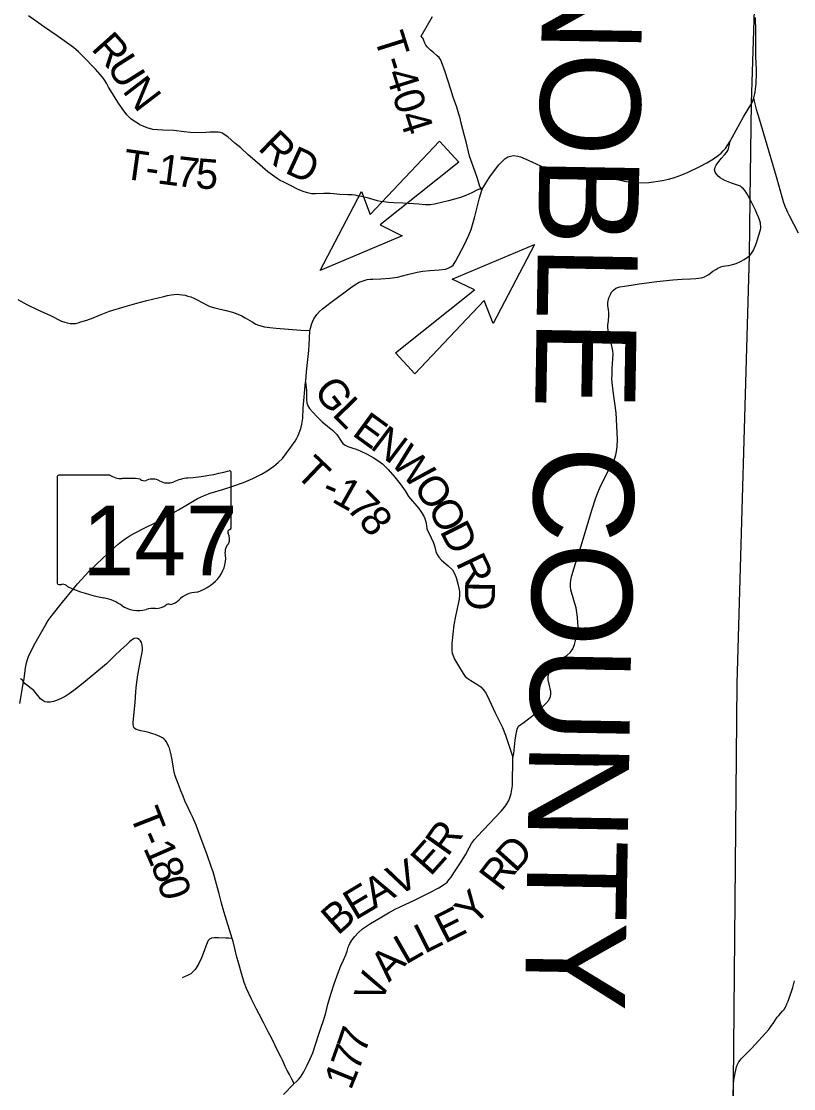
# Model space of a CAD drawing. Extents: x 0 to 191, y 0 to 55.
# Drawn here: x 24.802 to 26.995, y 13.589 to 16.621 of the extents above; entities that cross this region are included whole.
import ezdxf

# ---------------------------------------------------------------- set-up
doc = ezdxf.new("R2010")
doc.units = 0
for name, color, linetype in [('GM_X_County_Road', 7, 'Continuous'), ('GM_X_County_Text', 7, 'Continuous'), ('GM_X_State_Location', 7, 'Continuous'), ('GM_X_State_Route', 7, 'Continuous'), ('GM_X_State_Shield', 7, 'Continuous'), ('GM_X_Township_Road', 7, 'Continuous'), ('GM_X_Township_Road_Text', 7, 'Continuous'), ('GM_X_Township_Text', 7, 'Continuous'), ('SH_Text', 7, 'Continuous')]:
    doc.layers.add(name, color=color, linetype=linetype)

msp = doc.modelspace()

# ---------------------------------------------------------------- linework, layer by layer
at = {"layer": 'GM_X_County_Road'}
msp.add_lwpolyline([(24.7925, 15.8308), (24.818, 15.8166), (24.8494, 15.8009), (24.8846, 15.7849), (24.9159, 15.7694), (24.9256, 15.7658), (24.9327, 15.764), (24.9408, 15.7626), (24.9479, 15.7624), (24.9562, 15.7629), (24.9635, 15.7646), (24.9716, 15.7669), (24.9883, 15.7722), (25.0063, 15.7789), (25.0242, 15.7864), (25.0529, 15.7979), (25.097, 15.8105), (25.1306, 15.8206), (25.1586, 15.8282), (25.2067, 15.8394), (25.2172, 15.8424), (25.2277, 15.8442), (25.2364, 15.8453), (25.2449, 15.8454), (25.2518, 15.845), (25.259, 15.8441), (25.267, 15.8426), (25.2754, 15.8405), (25.2837, 15.8379), (25.2922, 15.8341), (25.3033, 15.829), (25.3142, 15.8227), (25.3333, 15.8129), (25.3415, 15.8094), (25.3518, 15.8067), (25.3668, 15.8035), (25.3803, 15.8004), (25.4017, 15.7947), (25.409, 15.7923), (25.4169, 15.7889), (25.428, 15.784), (25.4378, 15.7783), (25.4573, 15.7676), (25.468, 15.7607), (25.4757, 15.7576), (25.4931, 15.753), (25.5074, 15.7512), (25.5257, 15.7492), (25.5962, 15.7435), (25.6217, 15.7424)], dxfattribs=at)
at = {"layer": 'GM_X_State_Route'}
for points in [[(26.8761, 16.3888), (26.8803, 16.3975), (26.8824, 16.4034), (26.8842, 16.4112), (26.886, 16.4195), (26.8874, 16.4296), (26.8887, 16.4433), (26.8892, 16.4523), (26.8901, 16.4655), (26.8897, 16.4842), (26.8889, 16.5019), (26.8882, 16.5197), (26.8879, 16.5591), (26.8877, 16.5933), (26.8869, 16.6315)], [(24.7978, 14.6827), (24.8086, 14.7444), (24.8101, 14.7528), (24.8141, 14.7846), (24.8169, 14.7982), (24.8191, 14.8054), (24.8225, 14.8164), (24.828, 14.8286), (24.8419, 14.8539), (24.872, 14.9071), (24.8789, 14.9185), (24.8896, 14.9338), (24.9189, 14.9707), (24.9503, 15.0089), (24.9617, 15.0225), (24.9938, 15.0577), (25.0336, 15.0961), (25.0455, 15.107), (25.0609, 15.1214), (25.0774, 15.1353), (25.0865, 15.1428), (25.0967, 15.1504), (25.1089, 15.1579), (25.1236, 15.1667), (25.1509, 15.1806), (25.1862, 15.1983), (25.2098, 15.211), (25.2482, 15.2326), (25.2738, 15.2482), (25.288, 15.2565), (25.3028, 15.2648), (25.3198, 15.2727), (25.3389, 15.2801), (25.377, 15.2917), (25.4028, 15.2999), (25.4335, 15.3105), (25.4592, 15.3218), (25.4839, 15.3344), (25.5, 15.3438), (25.5189, 15.3574), (25.5319, 15.3677), (25.5435, 15.379), (25.5547, 15.3927), (25.5675, 15.4111), (25.5797, 15.4285), (25.5845, 15.4364), (25.5884, 15.4444), (25.5934, 15.4563), (25.5962, 15.4645), (25.5992, 15.4766), (25.6012, 15.4931), (25.6029, 15.5218), (25.6094, 15.596), (25.6098, 15.5997), (25.6124, 15.6255), (25.6158, 15.6604), (25.6183, 15.6861), (25.6203, 15.7199), (25.6217, 15.7424), (25.6271, 15.7625), (25.6328, 15.7753), (25.6414, 15.7879), (25.6487, 15.7961), (25.6576, 15.8038), (25.6823, 15.823), (25.7184, 15.8496), (25.7365, 15.8637), (25.7493, 15.8726), (25.7614, 15.8796), (25.7727, 15.884), (25.7844, 15.8873), (25.7924, 15.8884), (25.7999, 15.8888), (25.8235, 15.8893), (25.8489, 15.8913), (25.8702, 15.8945), (25.8992, 15.9018), (25.926, 15.9081), (25.9424, 15.9107), (25.9621, 15.913), (25.9884, 15.915), (26.0069, 15.9172), (26.0146, 15.9194), (26.0221, 15.9231), (26.028, 15.9285), (26.0363, 15.9405), (26.0593, 15.9855), (26.0727, 16.0136), (26.0797, 16.0298), (26.0837, 16.0432), (26.0891, 16.0624), (26.103, 16.1194), (26.1106, 16.1442), (26.124, 16.1657), (26.1326, 16.1793), (26.1428, 16.1935), (26.1585, 16.2129), (26.1752, 16.2304), (26.1838, 16.2358), (26.1917, 16.2382), (26.1994, 16.2395), (26.2123, 16.2381), (26.2196, 16.2359), (26.2332, 16.23), (26.2534, 16.2206), (26.2864, 16.206), (26.3021, 16.1998), (26.318, 16.1943), (26.3356, 16.1906), (26.3638, 16.1872), (26.4123, 16.1825), (26.4558, 16.1782), (26.4761, 16.1756), (26.4956, 16.1714), (26.5147, 16.1671), (26.5304, 16.1637), (26.5462, 16.1619), (26.5843, 16.1633), (26.6228, 16.169), (26.64, 16.1727), (26.6568, 16.1776), (26.6774, 16.185), (26.6956, 16.1924), (26.7284, 16.2086), (26.7484, 16.2193), (26.7675, 16.2305), (26.7823, 16.2408), (26.7891, 16.2461), (26.7955, 16.2526), (26.8015, 16.2598), (26.8147, 16.2803), (26.8316, 16.3118), (26.8528, 16.3493), (26.8761, 16.3888)], [(27.0092, 16.019), (26.9834, 16.0685), (26.9789, 16.0776), (26.9759, 16.0844), (26.9716, 16.0948), (26.9667, 16.1084), (26.9634, 16.1188), (26.9463, 16.1795), (26.915, 16.285), (26.8986, 16.3431), (26.89, 16.3706), (26.8899, 16.3711), (26.8859, 16.3866), (26.884, 16.3943), (26.8824, 16.4034)]]:
    msp.add_lwpolyline(points, dxfattribs=at)
at = {"layer": 'GM_X_State_Shield'}
for p, q in [((24.9038, 15.3264), (24.9038, 15.0262)), ((25.0534, 15.3315), (24.9086, 15.3315)), ((25.3981, 15.1819), (25.3981, 15.339)), ((25.3981, 15.182), (25.3981, 15.1819))]:
    msp.add_line(p, q, dxfattribs=at)
for centre, major_axis, start_param, end_param in [((25.222, 15.7408), (0.5243, 0), 4.814394, 5.042369), ((25.3927, 15.3396), (0.0055, 0), 6.141152, 7.989035), ((24.9094, 15.327), (0.00573, 0), 1.712693, 3.28349), ((25.0879, 15.3664), (0.0556, 0), 4.042523, 4.731795), ((25.1063, 15.163), (0.1994, 0), 1.404758, 1.657858), ((25.1516, 15.3286), (0.016, 0), 3.836095, 5.185415), ((25.1751, 15.2939), (0.0333, 0), 0.950623, 2.079405), ((25.2181, 15.3414), (0.0401, 0), 4.081561, 5.145723), ((25.2889, 15.2398), (0.1055, 0), 1.699011, 2.107814), ((25.3969, 15.1704), (0.00852, 0), 1.883978, 3.671073), ((25.3427, 15.1506), (0.0511, 0), 5.934695, 6.695948), ((25.3923, 15.1813), (0.00589, 0), 5.05454, 6.418171), ((25.4179, 15.1162), (0.0372, 0), 2.387724, 3.262537), ((25.2514, 15.0962), (0.1311, 0), 5.101752, 6.440018), ((24.9095, 15.0255), (0.00578, 0), 3.00124, 4.508301), ((24.9104, 15.0562), (0.0441, 0), 4.665946, 4.897461), ((24.9194, 15.0089), (0.0159, 0), 0.519207, 1.627899), ((25.1201, 15.2786), (0.3786, 0), 4.195997, 4.488961), ((25.0072, 14.8913), (0.1185, 0), 0.823519, 1.323587), ((25.3067, 14.9419), (0.0718, 0), 1.647645, 2.488434), ((25.1354, 15.0074), (0.0752, 0), 4.026481, 4.996735), ((25.1788, 14.9036), (0.0618, 0), 1.495662, 1.94098), ((25.1843, 14.9849), (0.04, 0), 4.691044, 5.507374), ((25.2205, 14.9558), (0.0113, 0), 1.147584, 2.315152), ((25.2157, 14.9971), (0.0424, 0), 4.937069, 5.64225)]:
    msp.add_ellipse(centre, major_axis=major_axis, ratio=0.8, start_param=start_param, end_param=end_param, dxfattribs=at)
at = {"layer": 'GM_X_Township_Road'}
for points in [[(26.1106, 16.1442), (26.1034, 16.1438), (26.0973, 16.1421), (26.0812, 16.1336), (26.0726, 16.1296), (26.0644, 16.1261), (26.0495, 16.1207), (26.0318, 16.1153), (26.0152, 16.1108), (25.9988, 16.1069), (25.9756, 16.1012), (25.9631, 16.0996), (25.949, 16.1), (25.9311, 16.1014), (25.8852, 16.1039), (25.8596, 16.1054), (25.8447, 16.1066), (25.8319, 16.1079), (25.8222, 16.1094), (25.8139, 16.1114), (25.7882, 16.1182), (25.7686, 16.1231), (25.757, 16.1254), (25.7499, 16.1267), (25.7416, 16.1277), (25.729, 16.128), (25.7063, 16.129), (25.6896, 16.1307), (25.679, 16.1314), (25.6609, 16.1314), (25.6374, 16.1305), (25.6261, 16.1312), (25.6151, 16.1337), (25.6026, 16.1379), (25.5866, 16.1444), (25.5661, 16.1542), (25.5459, 16.1648), (25.5372, 16.1691), (25.529, 16.1743), (25.5025, 16.1936), (25.4718, 16.2195), (25.4467, 16.242), (25.4253, 16.2613), (25.4089, 16.2746), (25.3883, 16.2925), (25.3784, 16.2998), (25.373, 16.3029), (25.3664, 16.3051), (25.361, 16.3062), (25.3553, 16.3063), (25.3379, 16.3058), (25.3148, 16.3045), (25.2822, 16.3056), (25.2642, 16.3073), (25.235, 16.3105), (25.2042, 16.3118), (25.1759, 16.3136), (25.1594, 16.3181), (25.1479, 16.3228), (25.1389, 16.3271), (25.1318, 16.3314), (25.1228, 16.3374), (25.1136, 16.3443), (25.1019, 16.3558), (25.0881, 16.3735), (25.0765, 16.391), (25.0658, 16.4079), (25.0502, 16.4335), (25.0436, 16.4452), (25.0389, 16.4531), (25.0329, 16.462), (25.0126, 16.4855), (24.9772, 16.5224), (24.9647, 16.5345), (24.9503, 16.5466), (24.937, 16.5565), (24.9036, 16.5797), (24.8653, 16.6063), (24.823, 16.6364)], [(26.1106, 16.1442), (26.1067, 16.148), (26.1041, 16.152), (26.0973, 16.1741), (26.0908, 16.1932), (26.0749, 16.2382), (26.0651, 16.2787), (26.0611, 16.2953), (26.0558, 16.3136), (26.0505, 16.3355), (26.0484, 16.3459), (26.045, 16.3571), (26.0385, 16.3769), (26.0286, 16.4056), (26.022, 16.4269), (26.0059, 16.4777), (25.9953, 16.5062), (25.9921, 16.5124), (25.9884, 16.518), (25.9833, 16.5233), (25.9729, 16.5322), (25.9639, 16.5391), (25.958, 16.5445), (25.9546, 16.5485), (25.9512, 16.5537), (25.9483, 16.5593), (25.9454, 16.5664), (25.9429, 16.5718), (25.9405, 16.5752), (25.9376, 16.5788), (25.9698, 16.6343)], [(26.8718, 16.1148), (26.8657, 16.1254), (26.8622, 16.1317), (26.8574, 16.1395), (26.853, 16.1448), (26.8484, 16.1491), (26.8439, 16.1523), (26.8387, 16.1546), (26.8191, 16.1608), (26.8092, 16.1645), (26.7994, 16.1688), (26.7932, 16.1722), (26.7866, 16.1764), (26.7812, 16.1809), (26.776, 16.1865), (26.7723, 16.1927), (26.7708, 16.199), (26.7714, 16.2023), (26.7723, 16.2064), (26.7752, 16.2122), (26.7801, 16.2191), (26.7901, 16.2321), (26.7987, 16.2418), (26.8046, 16.2486), (26.8084, 16.2543), (26.8106, 16.26), (26.8124, 16.2672), (26.8147, 16.2803)], [(26.8698, 15.9546), (26.872, 15.9569), (26.8767, 15.963), (26.8787, 15.9661), (26.8805, 15.9692), (26.8869, 15.9844), (26.8907, 15.9942), (26.8959, 16.0108), (26.9011, 16.0286), (26.9021, 16.0331), (26.9024, 16.0358), (26.9016, 16.0476), (26.8997, 16.0537), (26.8955, 16.0648), (26.891, 16.0754), (26.887, 16.0841), (26.8809, 16.0963), (26.8718, 16.1148)], [(26.1981, 14.5303), (26.2009, 14.5412), (26.2045, 14.5786), (26.2062, 14.5908), (26.2079, 14.6001), (26.2102, 14.6097), (26.2144, 14.6182), (26.2296, 14.63), (26.2596, 14.6523), (26.2814, 14.6725), (26.2916, 14.6825), (26.3002, 14.6925), (26.3047, 14.7028), (26.3058, 14.7095), (26.306, 14.7173), (26.3012, 14.7375), (26.2986, 14.7497), (26.2986, 14.7597), (26.3, 14.7683), (26.3014, 14.7768), (26.3096, 14.7908), (26.3177, 14.7979), (26.3255, 14.8039), (26.3329, 14.8086), (26.3407, 14.8127), (26.3509, 14.8194), (26.362, 14.8288), (26.3681, 14.8386), (26.3729, 14.8507), (26.3772, 14.8658), (26.3818, 14.8853), (26.3829, 14.8948), (26.3833, 14.903), (26.3829, 14.9119), (26.3812, 14.9284), (26.3776, 14.9546), (26.3743, 14.9669), (26.3693, 14.9829), (26.3647, 14.9988), (26.3621, 15.006), (26.3617, 15.015), (26.3617, 15.0246), (26.3628, 15.0335), (26.3655, 15.0466), (26.3822, 15.1022), (26.3918, 15.1304), (26.4225, 15.2325), (26.4338, 15.2676), (26.4405, 15.284), (26.4472, 15.3005), (26.4632, 15.3312), (26.4684, 15.3434), (26.4774, 15.3604), (26.4818, 15.3675), (26.4864, 15.3767), (26.4905, 15.3896), (26.4926, 15.3991), (26.4942, 15.4117), (26.4949, 15.434), (26.4917, 15.5082), (26.4832, 15.5703), (26.48, 15.5947), (26.4793, 15.6057), (26.4795, 15.6175), (26.4801, 15.6333), (26.4818, 15.6621), (26.4826, 15.6758), (26.4818, 15.6846), (26.4804, 15.6946), (26.4705, 15.7341), (26.4682, 15.744), (26.4675, 15.7511), (26.468, 15.7585), (26.4699, 15.7691), (26.4707, 15.7857), (26.4704, 15.7926), (26.4694, 15.8022), (26.4678, 15.813), (26.4679, 15.8222), (26.4708, 15.8351), (26.4739, 15.8429), (26.4758, 15.847), (26.4783, 15.8512), (26.4836, 15.8576), (26.4901, 15.8625), (26.4958, 15.8652), (26.5019, 15.8669), (26.5343, 15.8718), (26.5567, 15.8753), (26.6064, 15.8817), (26.6519, 15.8865), (26.6784, 15.8882), (26.702, 15.8894), (26.7177, 15.8902), (26.733, 15.8918), (26.7373, 15.8931), (26.7418, 15.8947), (26.749, 15.8986), (26.7543, 15.9021), (26.766, 15.9109), (26.7741, 15.9159), (26.7803, 15.9195), (26.7888, 15.9233), (26.7952, 15.9251), (26.8015, 15.9263), (26.8106, 15.9276), (26.8217, 15.9297), (26.8323, 15.9332), (26.8441, 15.9384), (26.8551, 15.9446), (26.8698, 15.9546)], [(25.6094, 15.596), (25.6118, 15.5732), (25.6121, 15.561), (25.6121, 15.547), (25.6133, 15.5368), (25.6161, 15.5289), (25.6206, 15.5208), (25.6286, 15.5118), (25.6428, 15.4963), (25.6569, 15.4833), (25.6868, 15.458), (25.6936, 15.4521), (25.698, 15.447), (25.7107, 15.4277), (25.7151, 15.422), (25.7214, 15.4168), (25.729, 15.4131), (25.741, 15.4089), (25.7534, 15.4051), (25.7647, 15.4005), (25.7842, 15.3909), (25.8017, 15.3815), (25.8148, 15.3733), (25.8274, 15.3634), (25.8435, 15.3479), (25.8626, 15.326), (25.8781, 15.307), (25.8919, 15.2866), (25.902, 15.2713), (25.9305, 15.2368), (25.9386, 15.2258), (25.9448, 15.2151), (25.9478, 15.2088), (25.9504, 15.1989), (25.9524, 15.1889), (25.9536, 15.1792), (25.9663, 15.1538), (25.9728, 15.1395), (25.9753, 15.1307), (25.9791, 15.1149), (25.9826, 15.1057), (25.9875, 15.0988), (25.9953, 15.0902), (26.0142, 15.074), (26.0261, 15.0628), (26.032, 15.0521), (26.0371, 15.0406), (26.0421, 15.0231), (26.0449, 15.0108), (26.046, 15.0012), (26.0463, 14.9905), (26.0455, 14.9793), (26.0348, 14.931), (26.0307, 14.9063), (26.0249, 14.8536), (26.0244, 14.8414), (26.0248, 14.833), (26.0259, 14.8256), (26.0292, 14.816), (26.0323, 14.8088), (26.0407, 14.7946), (26.057, 14.7679), (26.0625, 14.7597), (26.0699, 14.7536), (26.0786, 14.7486), (26.0956, 14.7382), (26.1068, 14.7302), (26.1139, 14.7224), (26.12, 14.7137), (26.1246, 14.7051), (26.1473, 14.6562), (26.1689, 14.6142), (26.177, 14.5931), (26.1912, 14.5502), (26.1981, 14.5303)], [(25.5758, 13.6027), (25.5741, 13.6087), (25.5705, 13.6156), (25.5638, 13.6283), (25.5573, 13.6398), (25.5518, 13.6519), (25.5479, 13.6607), (25.5435, 13.6696), (25.5397, 13.6774), (25.5338, 13.6893), (25.5223, 13.7133), (25.5134, 13.7306), (25.5036, 13.7496), (25.4896, 13.7764), (25.4778, 13.8001), (25.4703, 13.8143), (25.4663, 13.8223), (25.4554, 13.8428), (25.4418, 13.873), (25.4352, 13.8903), (25.4266, 13.9195), (25.4196, 13.9431), (25.4135, 13.9659), (25.4084, 13.9869), (25.4034, 14.0062), (25.4013, 14.0149), (25.3934, 14.0397), (25.3809, 14.0796), (25.375, 14.0989), (25.3693, 14.1191), (25.3638, 14.1424), (25.3562, 14.1694), (25.3467, 14.2045), (25.3423, 14.2171), (25.33, 14.2525), (25.3229, 14.2708), (25.3103, 14.3056), (25.2983, 14.3367), (25.2888, 14.3588), (25.284, 14.37), (25.2771, 14.3843), (25.2666, 14.4067), (25.2614, 14.4191), (25.2549, 14.435), (25.2502, 14.4477), (25.2436, 14.4646), (25.2392, 14.4774), (25.2363, 14.4878), (25.2341, 14.499), (25.2307, 14.5226), (25.2278, 14.5371), (25.2249, 14.5483), (25.2227, 14.5558), (25.2203, 14.5619), (25.2148, 14.5739), (25.2109, 14.5786), (25.2072, 14.5823), (25.2027, 14.5853), (25.1954, 14.5891), (25.1886, 14.5916), (25.1818, 14.5945), (25.1753, 14.5967), (25.1642, 14.6004), (25.1522, 14.6034), (25.142, 14.6049), (25.1345, 14.6067), (25.1282, 14.609), (25.1244, 14.6114), (25.1218, 14.6148), (25.1204, 14.6191), (25.1201, 14.6234), (25.1198, 14.6287), (25.1256, 14.6865), (25.1278, 14.7155), (25.1287, 14.727), (25.1303, 14.7436), (25.1332, 14.7641), (25.1424, 14.8146), (25.1452, 14.8275), (25.1461, 14.8355), (25.1463, 14.8413), (25.1452, 14.849), (25.1431, 14.8558), (25.1403, 14.8606), (25.1366, 14.8642), (25.1324, 14.8671), (25.128, 14.8682), (25.1226, 14.8674), (25.1147, 14.8623), (25.1094, 14.8581), (25.1018, 14.8507), (25.0841, 14.834), (25.0665, 14.8179), (25.0436, 14.7952), (25.0105, 14.7679), (24.9779, 14.7409), (24.9513, 14.7201), (24.938, 14.7101), (24.9266, 14.7028), (24.9171, 14.6976), (24.9068, 14.6929), (24.8997, 14.6901), (24.8935, 14.6882), (24.8844, 14.6866), (24.8755, 14.6864), (24.8692, 14.688), (24.8631, 14.6915), (24.857, 14.6962), (24.8377, 14.7194), (24.8304, 14.7258), (24.8172, 14.7358), (24.8128, 14.7389), (24.8086, 14.7444), (24.8073, 14.7465), (24.8056, 14.7489), (24.8001, 14.7531)], [(25.5463, 13.5718), (25.5758, 13.6027), (25.5841, 13.6095), (25.5896, 13.6145), (25.5952, 13.6214), (25.5997, 13.6284), (25.6042, 13.6361), (25.6138, 13.6548), (25.6226, 13.6734), (25.6297, 13.69), (25.6376, 13.7138), (25.6473, 13.7436), (25.6527, 13.7603), (25.6605, 13.782), (25.667, 13.8042), (25.6729, 13.8286), (25.6821, 13.8596), (25.6902, 13.8861), (25.7025, 13.9201), (25.7098, 13.9379), (25.7167, 13.9539), (25.7241, 13.9687), (25.7276, 13.9794), (25.7304, 13.9901), (25.7331, 13.9963), (25.7355, 14.0014), (25.742, 14.0118), (25.749, 14.0205), (25.7585, 14.0308), (25.7711, 14.0423), (25.7825, 14.0502), (25.7934, 14.0575), (25.821, 14.0736), (25.8445, 14.0878), (25.8637, 14.0984), (25.8799, 14.1064), (25.9182, 14.1245), (25.9618, 14.146), (25.9875, 14.1588), (26.0007, 14.1672), (26.0065, 14.1714), (26.011, 14.1755), (26.0164, 14.1814), (26.0224, 14.1892), (26.0306, 14.2019), (26.0476, 14.2277), (26.0635, 14.2524), (26.0738, 14.273), (26.0805, 14.2848), (26.0889, 14.2962), (26.0979, 14.3062), (26.1649, 14.3774), (26.175, 14.3896), (26.1811, 14.398), (26.1854, 14.4052), (26.1895, 14.4147), (26.1929, 14.4271), (26.1969, 14.4495), (26.1981, 14.5303)], [(25.4013, 14.0149), (25.391, 14.0159), (25.3831, 14.0162), (25.3618, 14.0171), (25.3503, 14.0173), (25.3425, 14.0163), (25.3363, 14.0137), (25.3327, 14.0094), (25.3297, 14.0033), (25.3262, 13.9935), (25.321, 13.9804), (25.3136, 13.9606), (25.3063, 13.9439), (25.3008, 13.9342), (25.2958, 13.9267), (25.2904, 13.921), (25.2838, 13.9152), (25.2763, 13.9106), (25.2588, 13.9035)], [(26.8247, 13.5648), (26.8245, 13.5987), (26.8247, 13.6033), (26.8256, 13.6117), (26.8268, 13.6186), (26.8277, 13.6228), (26.8334, 13.6502), (26.8349, 13.6552), (26.8367, 13.6594), (26.8396, 13.6647), (26.8431, 13.6696), (26.8467, 13.6735), (26.8763, 13.7034), (26.9244, 13.7566), (26.9271, 13.7598), (26.9328, 13.7676), (26.9372, 13.774), (26.9468, 13.7887), (26.9486, 13.7912), (26.9528, 13.7964), (26.9639, 13.8089), (26.9679, 13.8138), (26.9709, 13.8184), (26.9732, 13.8224), (26.9763, 13.8292), (26.9796, 13.8372), (26.9818, 13.8432), (26.9929, 13.8758), (26.9981, 13.895)]]:
    msp.add_lwpolyline(points, dxfattribs=at)
at = {"layer": 'GM_X_Township_Text'}
msp.add_lwpolyline([(26.7829, 9.7697), (26.7967, 11.8603), (26.8139, 13.1969), (26.8244, 13.6041), (26.8347, 14.7394), (26.8695, 15.9554), (26.8715, 16.1156), (26.8758, 16.3896), (26.8912, 16.8894), (26.8944, 17.0395), (26.8977, 17.0532), (26.8925, 17.2684), (26.8293, 17.269)], dxfattribs=at)
at = {"layer": 'SH_Text'}
for p, q in [((25.793, 16.0724), (25.9896, 16.2809)), ((25.9896, 16.2809), (26.0448, 16.2209)), ((26.0448, 16.2209), (25.8208, 16.0424)), ((25.6504, 15.9134), (25.7677, 16.1372)), ((25.7677, 16.1372), (25.793, 16.0724)), ((25.8208, 16.0424), (25.8833, 16.0116)), ((25.8833, 16.0116), (25.6504, 15.9134)), ((26.026, 15.8882), (26.2591, 15.9867)), ((26.2591, 15.9867), (26.1418, 15.7629)), ((26.0886, 15.8578), (26.026, 15.8882)), ((25.8646, 15.6787), (26.0886, 15.8578)), ((26.1165, 15.8275), (25.9198, 15.6191)), ((26.1418, 15.7629), (26.1165, 15.8275)), ((25.9198, 15.6191), (25.8646, 15.6787))]:
    msp.add_line(p, q, dxfattribs=at)

# ---------------------------------------------------------------- texts
at = {"layer": 'GM_X_County_Text'}
msp.add_text('NOBLE COUNTY', height=0.284091, rotation=269.0214, dxfattribs=at).set_placement((26.2832, 16.8098))
at = {"layer": 'GM_X_State_Location'}
msp.add_text('147', height=0.000284, rotation=0, dxfattribs=at).set_placement((25.0451, 15.1356))
for s in ['s', 'r']:
    msp.add_text(s, height=0.000284, dxfattribs=at).set_placement((25.1454, 15.1563))
at = {"layer": 'GM_X_State_Shield'}
msp.add_text('147', height=0.19775, dxfattribs=at).set_placement((24.9755, 15.0473))
at = {"layer": 'GM_X_Township_Road_Text'}
for s, height, rotation, p in [('R', 0.0852, 311.7444, (24.9981, 16.5422)), ('T-404', 0.08523, 287.4332, (25.8034, 16.5759)), ('U', 0.0852, 302.417, (25.0425, 16.4929)), ('N', 0.0852, 307.3655, (25.0872, 16.4231)), ('R', 0.0852, 315.5133, (25.4714, 16.2588)), ('T', 0.0852, 352.0893, (25.0874, 16.1745)), ('D', 0.0852, 335.336, (25.5473, 16.1919)), ('1', 0.0852, 352.5077, (25.1859, 16.1608)), ('7', 0.0852, 353.359, (25.2393, 16.1538)), ('5', 0.0852, 355.6513, (25.2952, 16.1474)), ('-', 0.0852, 352.1762, (25.1507, 16.1657)), ('G', 0.0852, 307.6932, (25.6294, 15.5703)), ('L', 0.0852, 314.28, (25.6823, 15.5029)), ('E', 0.0852, 323.8527, (25.7385, 15.4471)), ('N', 0.0852, 322.8161, (25.7897, 15.4097)), ('W', 0.0852, 313.3076, (25.8467, 15.3669)), ('T', 0.0852, 316.3759, (25.5771, 15.3327)), ('1', 0.0852, 330.5152, (25.6806, 15.2579)), ('O', 0.0852, 305.4928, (25.9125, 15.2974)), ('-', 0.0852, 336.703, (25.6506, 15.2707)), ('7', 0.0852, 314.448, (25.7213, 15.2359)), ('O', 0.0852, 297.7854, (25.9544, 15.2389)), ('8', 0.0852, 309.5717, (25.7568, 15.1998)), ('D', 0.0852, 296.8502, (25.9892, 15.1729)), ('R', 0.0852, 295.4654, (26.0347, 15.083)), ('D', 0.0852, 269.3224, (26.0626, 15.0298)), ('T', 0.0852, 291.3581, (25.1089, 14.3676)), ('R', 0.0852, 54.6032, (26.0128, 14.245)), ('-', 0.0852, 293.4444, (25.1334, 14.3051)), ('1', 0.0852, 293.5899, (25.1474, 14.2728)), ('E', 0.0852, 48.2074, (25.9639, 14.1894)), ('D', 0.0852, 48.0331, (26.2053, 14.1994)), ('8', 0.0852, 292.3397, (25.1682, 14.2251)), ('V', 0.0852, 26.236, (25.8683, 14.1348)), ('R', 0.0852, 52.6508, (26.164, 14.1452)), ('0', 0.0852, 286.2985, (25.1874, 14.1788)), ('A', 0.0852, 29.781, (25.8045, 14.0982)), ('E', 0.0852, 30.9101, (25.7502, 14.0656)), ('Y', 0.0852, 46.3957, (26.0868, 14.0471)), ('B', 0.0852, 41.2439, (25.7008, 14.0219)), ('E', 0.0852, 26.6455, (26.0041, 13.9995)), ('L', 0.0852, 26.8046, (25.9473, 13.9708)), ('L', 0.0852, 29.8826, (25.8931, 13.9396)), ('A', 0.0852, 46.2726, (25.8463, 13.8894)), ('V', 0.0852, 69.5753, (25.8249, 13.8268)), ('7', 0.0852, 71.0166, (25.7771, 13.6848)), ('7', 0.0852, 70.3643, (25.7591, 13.6343)), ('1', 0.0852, 67.823, (25.7378, 13.5818))]:
    msp.add_text(s, height=height, rotation=rotation, dxfattribs=at).set_placement(p)

doc.saveas('drawing.dxf')
